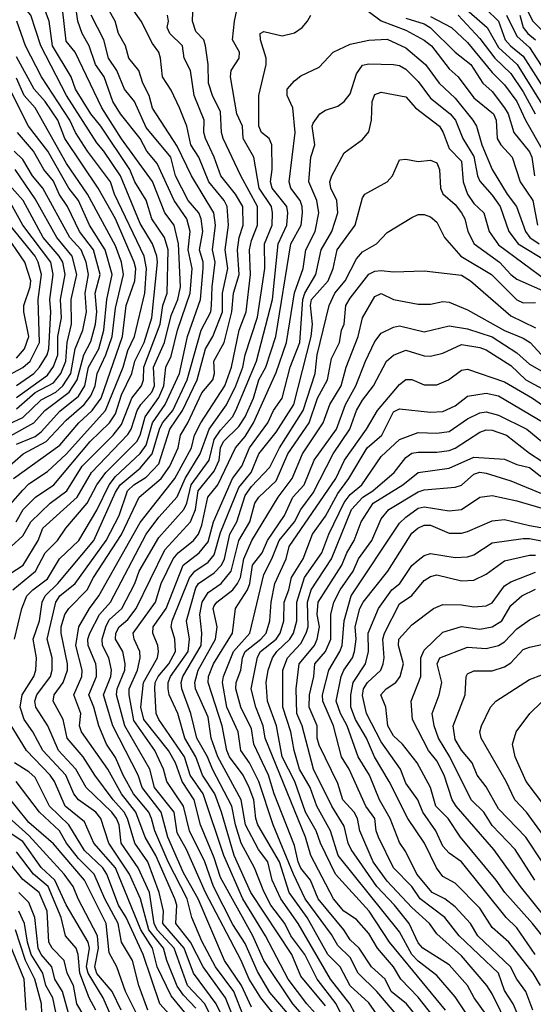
# Model space of a CAD drawing. Header units: metres. Extents: x -51132 to -49532, y -231222 to -229437.
# Tile 374 of 656: x -50719 to -50677, y -229734 to -229654. Entities that reach past the tile are written whole.
import ezdxf

# ---------------------------------------------------------------- set-up
doc = ezdxf.new("R2010")
doc.units = ezdxf.units.M
for name, color, linetype in [('CONTOUR_HALF', 8, 'Continuous'), ('CONTOUR_INDEX', 1, 'Continuous'), ('CONTOUR_INTER', 3, 'Continuous')]:
    doc.layers.add(name, color=color, linetype=linetype)

msp = doc.modelspace()

# ---------------------------------------------------------------- linework, layer by layer
at = {"layer": 'CONTOUR_HALF'}
for points, elevation in [([(-50719.12, -229694.759), (-50718.546, -229693.759), (-50717.545, -229692.759), (-50716.058, -229691.759), (-50713.118, -229688.259), (-50711.552, -229686.759), (-50711.08, -229686.009), (-50710.58, -229684.484), (-50709.743, -229682.759), (-50709.51, -229681.759), (-50708.741, -229680.259), (-50708.12, -229678.259), (-50707.679, -229673.759), (-50707.72, -229673.259), (-50708.074, -229672.259), (-50709.08, -229670.627), (-50710.673, -229666.759), (-50712.009, -229664.759), (-50712.58, -229664.101), (-50715.05, -229660.259), (-50717.114, -229656.259), (-50717.928, -229653.759), (-50718.355, -229653.259), (-50719.08, -229651.94)], 51.5), ([(-50702.884, -229735.759), (-50703.842, -229733.759), (-50705.255, -229732.259), (-50706.339, -229729.259), (-50707.697, -229727.759), (-50707.933, -229727.259), (-50708.31, -229724.759), (-50709.241, -229722.759), (-50710.624, -229720.759), (-50710.784, -229719.259), (-50710.983, -229718.759), (-50711.36, -229718.259), (-50713.442, -229716.259), (-50714.296, -229714.759), (-50715.674, -229713.259), (-50716.539, -229711.259), (-50717.525, -229709.759), (-50717.615, -229709.259), (-50717.454, -229708.759), (-50716.348, -229707.259), (-50716.203, -229706.759), (-50716.207, -229705.759), (-50716.614, -229704.259), (-50715.902, -229701.259), (-50715.58, -229700.754), (-50714.329, -229699.759), (-50711.83, -229696.259), (-50710.766, -229694.259), (-50710.091, -229692.259), (-50709.592, -229691.759), (-50708.58, -229691.146), (-50707.58, -229690.063), (-50706.678, -229687.259), (-50705.662, -229685.759), (-50704.455, -229683.259), (-50703.801, -229680.759), (-50703.185, -229679.759), (-50702.421, -229677.759), (-50702.411, -229676.259), (-50701.982, -229674.259), (-50702.208, -229672.759), (-50701.93, -229670.759), (-50702.027, -229669.259), (-50702.282, -229668.759), (-50703.529, -229667.259), (-50704.33, -229665.259), (-50704.97, -229664.259), (-50705.292, -229662.759), (-50705.896, -229661.259), (-50706.58, -229659.846), (-50707.278, -229658.759), (-50707.419, -229657.259), (-50707.577, -229656.759), (-50708.08, -229656.059), (-50709.001, -229654.259), (-50710.054, -229652.759)], 54.5), ([(-50701.573, -229734.759), (-50702.168, -229733.259), (-50703.975, -229730.759), (-50704.996, -229728.759), (-50706.186, -229727.259), (-50706.122, -229725.759), (-50706.266, -229725.259), (-50707.82, -229721.759), (-50708.668, -229720.259), (-50709.441, -229718.259), (-50710.598, -229716.759), (-50711.683, -229714.759), (-50713.838, -229711.759), (-50713.983, -229711.259), (-50713.883, -229710.259), (-50714.442, -229708.759), (-50713.81, -229707.259), (-50713.771, -229706.759), (-50714.276, -229704.759), (-50714.028, -229703.259), (-50713.179, -229701.759), (-50712.418, -229700.759), (-50709.08, -229694.808), (-50706.271, -229691.259), (-50704.935, -229688.759), (-50704.683, -229687.759), (-50704.172, -229686.759), (-50702.236, -229683.759), (-50701.692, -229682.259), (-50701.052, -229679.259), (-50700.498, -229677.759), (-50700.152, -229674.759), (-50700.232, -229672.759), (-50700.08, -229672.009), (-50699.583, -229670.759), (-50699.59, -229669.259), (-50700.941, -229666.759), (-50702.362, -229663.759), (-50702.498, -229663.259), (-50702.58, -229661.587), (-50703.232, -229660.259), (-50703.557, -229659.259), (-50703.579, -229657.759), (-50703.796, -229656.259), (-50703.933, -229655.759), (-50704.58, -229655.101), (-50704.843, -229654.259), (-50704.776, -229652.759)], 55.5), ([(-50691.58, -229652.743), (-50689.58, -229654.24), (-50687.58, -229654.989), (-50686.08, -229655.8), (-50685.506, -229656.259), (-50684.08, -229658.121), (-50683.337, -229658.759), (-50682.08, -229660.456), (-50680.488, -229661.759), (-50680.257, -229662.259), (-50680.192, -229663.759), (-50679.9, -229664.259), (-50678.973, -229665.259), (-50678.309, -229667.259), (-50677.308, -229668.759), (-50676.916, -229670.759)], 56.5), ([(-50683.08, -229652.961), (-50681.004, -229654.759), (-50680.08, -229656.387), (-50678.572, -229657.759), (-50676.58, -229660.969)], 54.5), ([(-50678.05, -229652.759), (-50677.287, -229654.259), (-50676.08, -229655.469)], 52.5), ([(-50720.098, -229699.259), (-50718.538, -229698.259), (-50717.33, -229696.259), (-50716.952, -229695.259), (-50714.17, -229692.759), (-50713.013, -229690.759), (-50710.08, -229687.705), (-50709.818, -229687.259), (-50709.329, -229685.759), (-50709.033, -229685.259), (-50708.135, -229684.259), (-50707.904, -229683.759), (-50707.993, -229682.259), (-50707.121, -229680.259), (-50706.58, -229678.056), (-50706.034, -229676.759), (-50705.814, -229675.759), (-50705.967, -229672.259), (-50706.327, -229670.759), (-50707.08, -229669.757), (-50708.08, -229667.22), (-50710.58, -229663.766), (-50712.179, -229661.259), (-50714.336, -229656.759), (-50715.08, -229655.875), (-50715.375, -229653.259)], 52.5), ([(-50719.26, -229704.259), (-50718.658, -229701.759), (-50718.238, -229700.759), (-50717.768, -229700.259), (-50716.58, -229699.383), (-50715.608, -229697.759), (-50714.041, -229696.259), (-50712.58, -229693.808), (-50711.589, -229691.759), (-50711.08, -229691.084), (-50709.08, -229689.219), (-50708.58, -229688.553), (-50708.069, -229686.759), (-50707.056, -229685.259), (-50705.905, -229682.759), (-50705.245, -229679.759), (-50704.186, -229676.759), (-50703.973, -229674.259), (-50703.982, -229673.759), (-50704.28, -229672.759), (-50704.011, -229671.259), (-50704.138, -229670.259), (-50704.329, -229669.759), (-50705.187, -229668.759), (-50706.225, -229666.759), (-50706.607, -229665.259), (-50708.58, -229662.869), (-50709.535, -229660.759), (-50710.342, -229659.759), (-50710.958, -229658.259), (-50711.628, -229657.259), (-50712.006, -229655.759), (-50713.05, -229653.759)], 53.5), ([(-50700.08, -229734.022), (-50700.884, -229732.259), (-50702.256, -229730.259), (-50704.382, -229725.259), (-50705.58, -229723.167), (-50706.834, -229720.259), (-50707.366, -229718.259), (-50708.906, -229716.259), (-50709.24, -229715.259), (-50711.29, -229711.259), (-50712.055, -229708.759), (-50711.454, -229707.259), (-50711.395, -229706.759), (-50711.61, -229705.759), (-50712.116, -229704.759), (-50712.164, -229704.259), (-50711.867, -229703.259), (-50711.58, -229702.693), (-50710.562, -229701.759), (-50709.517, -229699.759), (-50709.155, -229698.759), (-50707.58, -229696.013), (-50705.538, -229693.759), (-50705.307, -229693.259), (-50704.949, -229691.759), (-50703.496, -229689.759), (-50703.08, -229688.107), (-50702.58, -229687.332), (-50701.614, -229686.259), (-50701.346, -229685.759), (-50699.65, -229681.759), (-50698.358, -229676.759), (-50697.915, -229672.259), (-50697.194, -229670.759), (-50697.127, -229669.759), (-50697.201, -229669.259), (-50698.406, -229667.759), (-50698.526, -229667.259), (-50698.402, -229666.259), (-50698.425, -229664.259), (-50698.641, -229663.759), (-50699.248, -229663.259), (-50699.462, -229662.759), (-50699.461, -229660.259), (-50698.874, -229657.759), (-50698.874, -229657.259), (-50699.345, -229655.759), (-50699.369, -229655.259), (-50699.08, -229655.088), (-50697.58, -229655.438), (-50696.58, -229655.19), (-50695.961, -229654.759), (-50695.524, -229654.259), (-50695.276, -229653.759)], 56.5), ([(-50685.58, -229653.865), (-50683.883, -229654.759), (-50682.58, -229655.985), (-50680.58, -229658.405), (-50679.58, -229659.416), (-50678.58, -229660.755), (-50677.891, -229662.259), (-50676.459, -229664.759)], 55.5), ([(-50679.436, -229653.759), (-50678.58, -229655.472), (-50677.58, -229656.383), (-50675.392, -229659.759)], 53.5), ([(-50719.341, -229691.259), (-50715.58, -229688.57), (-50714.036, -229686.759), (-50712.968, -229685.759), (-50712.238, -229684.759), (-50710.496, -229679.759), (-50710.199, -229677.259), (-50709.499, -229675.259), (-50709.432, -229674.259), (-50709.551, -229673.759), (-50711.073, -229670.259), (-50712.465, -229667.759), (-50715.185, -229663.759), (-50715.752, -229662.259), (-50716.776, -229660.759), (-50717.661, -229659.759), (-50719.08, -229657.144)], 50.5), ([(-50696.509, -229735.259), (-50698.58, -229732.835), (-50699.58, -229731.148), (-50700.58, -229728.87), (-50701.58, -229727.337), (-50703.15, -229724.259), (-50703.833, -229722.259), (-50705.073, -229719.759), (-50705.575, -229717.759), (-50706.932, -229715.759), (-50707.195, -229714.759), (-50707.894, -229713.259), (-50709.58, -229710.831), (-50709.966, -229708.759), (-50709.966, -229708.259), (-50709.286, -229706.759), (-50709.085, -229705.759), (-50709.103, -229705.259), (-50709.558, -229704.259), (-50709.635, -229703.759), (-50707.84, -229701.259), (-50707.371, -229699.759), (-50706.403, -229697.759), (-50705.989, -229697.259), (-50704.748, -229696.259), (-50704.364, -229695.759), (-50704.08, -229695.023), (-50703.605, -229692.759), (-50702.802, -229691.759), (-50701.371, -229688.759), (-50700.58, -229687.855), (-50699.916, -229686.759), (-50698.08, -229682.683), (-50697.237, -229680.259), (-50696.58, -229676.222), (-50695.885, -229674.259), (-50695.667, -229672.759), (-50694.915, -229671.259), (-50694.627, -229669.759), (-50694.778, -229668.759), (-50695.434, -229667.259), (-50695.275, -229665.259), (-50694.946, -229664.259), (-50695.146, -229662.759), (-50695.08, -229662.519), (-50694.542, -229661.759), (-50694.08, -229661.453), (-50693.08, -229661.12), (-50692.58, -229660.741), (-50692.08, -229660.129), (-50691.58, -229658.529), (-50691.08, -229657.826), (-50690.58, -229657.699), (-50688.58, -229657.756), (-50688.08, -229657.854), (-50687.58, -229658.128), (-50686.58, -229659.126), (-50685.58, -229660.491), (-50683.983, -229661.759), (-50683.565, -229662.259), (-50682.961, -229663.759), (-50682.08, -229665.212), (-50681.787, -229666.759), (-50681.58, -229667.207), (-50680.58, -229668.331), (-50679.943, -229669.259), (-50679.228, -229671.259), (-50678.472, -229672.259), (-50676.08, -229673.72)], 57.5), ([(-50719.08, -229688.47), (-50717.58, -229687.852), (-50717.08, -229687.472), (-50715.58, -229685.802), (-50714.08, -229684.585), (-50713.563, -229683.759), (-50713.249, -229682.259), (-50712.436, -229680.759), (-50712.012, -229679.259), (-50711.777, -229676.759), (-50711.357, -229674.759), (-50711.902, -229672.759), (-50713.168, -229670.759), (-50714.074, -229668.759), (-50714.859, -229667.759), (-50716.54, -229664.759), (-50718.11, -229662.759), (-50719.615, -229659.759)], 49.5), ([(-50721.668, -229687.759), (-50718.58, -229686.331), (-50717.08, -229684.892), (-50715.909, -229684.259), (-50715.343, -229683.759), (-50714.693, -229682.759), (-50714.346, -229680.759), (-50713.722, -229679.259), (-50713.415, -229677.759), (-50713.529, -229676.259), (-50713.271, -229674.759), (-50713.45, -229673.759), (-50713.854, -229672.759), (-50714.778, -229671.759), (-50716.967, -229667.759), (-50717.79, -229666.759), (-50718.58, -229665.44), (-50719.281, -229664.759)], 48.5), ([(-50694.252, -229735.259), (-50695.58, -229733.756), (-50697.098, -229731.759), (-50698.939, -229728.259), (-50700.763, -229725.259), (-50702.299, -229721.759), (-50703.966, -229716.759), (-50705.026, -229715.259), (-50705.487, -229713.759), (-50707.558, -229710.759), (-50707.79, -229710.259), (-50707.893, -229708.259), (-50707.855, -229707.759), (-50707.632, -229707.259), (-50706.747, -229706.259), (-50706.212, -229705.259), (-50706.273, -229704.259), (-50706.556, -229703.259), (-50706.477, -229702.759), (-50705.08, -229699.281), (-50704.64, -229698.759), (-50703.58, -229698.03), (-50703.08, -229697.42), (-50702.58, -229695.61), (-50701.08, -229691.978), (-50700.105, -229690.759), (-50699.473, -229689.259), (-50698.08, -229687.516), (-50696.637, -229685.259), (-50695.246, -229679.759), (-50695.143, -229678.759), (-50695.303, -229677.259), (-50695.204, -229676.759), (-50693.874, -229675.259), (-50693.449, -229674.259), (-50693.146, -229672.759), (-50691.665, -229670.759), (-50691.08, -229668.559), (-50690.896, -229668.259), (-50689.08, -229667.258), (-50688.642, -229666.759), (-50688.08, -229665.471), (-50687.58, -229665.407), (-50686.58, -229665.615), (-50685.58, -229665.491), (-50685.08, -229665.727), (-50684.839, -229666.259), (-50684.781, -229667.759), (-50684.58, -229668.223), (-50683.58, -229669.093), (-50683.075, -229669.759), (-50682.79, -229670.259), (-50682.562, -229671.259), (-50682.051, -229672.259), (-50679.986, -229673.759), (-50679.089, -229674.759), (-50678.58, -229675.127), (-50676.024, -229676.259)], 58.5), ([(-50719.08, -229684.694), (-50716.58, -229682.904), (-50716.08, -229682.203), (-50715.733, -229681.259), (-50715.751, -229679.759), (-50715.456, -229678.259), (-50715.531, -229676.759), (-50715.146, -229674.759), (-50715.342, -229673.759), (-50715.627, -229673.259), (-50716.923, -229671.759), (-50718.537, -229668.759), (-50719.904, -229667.259)], 47.5), ([(-50720.08, -229683.071), (-50718.58, -229682.271), (-50717.99, -229681.759), (-50717.233, -229680.259), (-50717.326, -229676.759), (-50717.054, -229674.759), (-50717.32, -229673.759), (-50717.58, -229673.272), (-50719.58, -229670.814)], 46.5), ([(-50692.473, -229735.259), (-50693.225, -229733.759), (-50694.762, -229731.759), (-50695.754, -229729.759), (-50696.889, -229728.259), (-50697.369, -229727.259), (-50698.501, -229725.759), (-50699.08, -229724.668), (-50699.814, -229722.759), (-50700.904, -229720.759), (-50701.371, -229719.259), (-50701.664, -229717.759), (-50703.226, -229714.759), (-50703.621, -229713.759), (-50704.492, -229712.259), (-50704.985, -229710.259), (-50705.703, -229708.259), (-50705.756, -229707.759), (-50705.613, -229707.259), (-50704.127, -229704.759), (-50704.085, -229703.759), (-50704.243, -229702.259), (-50704.068, -229701.259), (-50703.58, -229700.472), (-50702.526, -229699.759), (-50701.719, -229698.759), (-50701.102, -229696.259), (-50700.214, -229694.759), (-50699.784, -229693.259), (-50699.48, -229692.759), (-50698.08, -229691.434), (-50697.115, -229689.259), (-50695.409, -229686.759), (-50694.731, -229684.759), (-50693.917, -229683.259), (-50693.58, -229681.532), (-50692.946, -229680.259), (-50692.779, -229679.259), (-50692.571, -229678.759), (-50692.421, -229677.259), (-50692.08, -229676.653), (-50690.58, -229674.725), (-50690.08, -229674.475), (-50689.58, -229674.438), (-50688.58, -229674.537), (-50686.08, -229674.44), (-50683.08, -229674.793), (-50682.341, -229675.259), (-50679.08, -229678.081), (-50677.08, -229679.051)], 59.5), ([(-50689.476, -229735.259), (-50690.58, -229733.684), (-50692.08, -229732.308), (-50692.885, -229730.759), (-50693.882, -229729.759), (-50695.553, -229726.759), (-50697.017, -229724.759), (-50697.798, -229722.259), (-50699.555, -229719.259), (-50699.718, -229718.759), (-50699.878, -229717.259), (-50700.267, -229716.259), (-50700.75, -229715.259), (-50701.848, -229713.759), (-50702.052, -229713.259), (-50702.43, -229711.259), (-50703.578, -229707.759), (-50703.536, -229707.259), (-50703.153, -229706.259), (-50701.594, -229703.759), (-50701.355, -229701.759), (-50700.386, -229700.259), (-50700.204, -229699.759), (-50699.985, -229698.259), (-50699.214, -229697.259), (-50698.785, -229696.259), (-50697.405, -229694.259), (-50696.711, -229692.759), (-50695.81, -229691.759), (-50694.99, -229689.759), (-50693.199, -229687.259), (-50692.46, -229685.259), (-50691.62, -229683.759), (-50690.841, -229681.759), (-50690.08, -229680.175), (-50689.58, -229679.495), (-50688.58, -229679), (-50688.08, -229678.902), (-50686.08, -229679.387), (-50684.08, -229678.915), (-50682.58, -229679.143), (-50680.58, -229679.796), (-50678.58, -229681.087), (-50677.58, -229682.003), (-50676.58, -229682.575)], 60.5), ([(-50684.26, -229737.759), (-50687.535, -229733.759), (-50688.76, -229732.759), (-50689.258, -229731.759), (-50690.341, -229730.759), (-50691.356, -229729.259), (-50692.08, -229728.576), (-50692.6, -229727.759), (-50694.671, -229725.259), (-50695.287, -229723.759), (-50696.08, -229722.767), (-50696.299, -229722.259), (-50696.58, -229720.952), (-50698.22, -229716.759), (-50698.688, -229715.259), (-50699.881, -229712.759), (-50700.08, -229711.496), (-50700.923, -229709.759), (-50701.333, -229708.259), (-50701.316, -229707.759), (-50700.939, -229706.759), (-50700.793, -229705.759), (-50700.591, -229705.259), (-50699.32, -229704.259), (-50698.885, -229703.759), (-50698.586, -229702.759), (-50698.476, -229701.259), (-50698.178, -229699.759), (-50697.27, -229697.759), (-50697.015, -229696.759), (-50693.245, -229691.259), (-50692.546, -229689.759), (-50690.772, -229687.259), (-50689.875, -229685.759), (-50688.08, -229683.647), (-50687.58, -229683.252), (-50687.08, -229683.256), (-50686.08, -229683.664), (-50685.08, -229683.665), (-50684.115, -229683.259), (-50683.08, -229682.501), (-50682.58, -229682.411), (-50679.58, -229683.42), (-50677.323, -229684.759), (-50673.053, -229687.759)], 61.5), ([(-50684.362, -229734.259), (-50688.903, -229728.759), (-50690.552, -229726.259), (-50693.28, -229723.259), (-50694.48, -229720.759), (-50694.836, -229719.759), (-50695.696, -229718.259), (-50696.553, -229715.759), (-50697.575, -229713.759), (-50698.038, -229711.259), (-50698.762, -229709.259), (-50698.888, -229707.759), (-50698.718, -229706.759), (-50698.372, -229705.759), (-50698.014, -229705.259), (-50696.951, -229704.259), (-50696.671, -229703.759), (-50696.397, -229702.759), (-50696.397, -229701.259), (-50695.781, -229699.259), (-50694.363, -229697.259), (-50693.813, -229695.759), (-50692.58, -229693.195), (-50692.08, -229692.545), (-50691.124, -229691.759), (-50689.58, -229689.47), (-50688.08, -229688.09), (-50686.58, -229687.545), (-50685.08, -229687.595), (-50684.08, -229687.44), (-50682.58, -229686.416), (-50681.58, -229685.95), (-50681.08, -229685.873), (-50680.08, -229686.135), (-50677.774, -229687.259), (-50676.58, -229688.259)], 62.5), ([(-50681.08, -229734.609), (-50682.056, -229733.259), (-50682.594, -229732.259), (-50684.08, -229730.595), (-50686.199, -229729.259), (-50686.58, -229728.81), (-50687.309, -229727.259), (-50688.504, -229725.759), (-50689.933, -229724.259), (-50692.012, -229721.259), (-50692.248, -229720.759), (-50692.58, -229719.37), (-50693.571, -229717.759), (-50695.06, -229714.759), (-50695.957, -229711.259), (-50696.408, -229710.259), (-50696.442, -229708.259), (-50696.196, -229706.259), (-50694.965, -229704.759), (-50694.739, -229704.259), (-50694.554, -229703.259), (-50694.748, -229702.259), (-50694.669, -229701.259), (-50692.747, -229698.259), (-50692.345, -229697.259), (-50691.756, -229696.259), (-50691.184, -229694.759), (-50690.223, -229693.259), (-50687.827, -229691.759), (-50686.58, -229690.781), (-50684.08, -229690.418), (-50682.08, -229689.518), (-50679.58, -229689.682), (-50678.58, -229690.133), (-50677.58, -229690.37), (-50676.08, -229691.521)], 63.5), ([(-50678.242, -229735.259), (-50678.886, -229733.759), (-50679.58, -229732.679), (-50680.082, -229731.259), (-50683.271, -229728.259), (-50684.429, -229726.759), (-50686.403, -229725.259), (-50687.078, -229724.259), (-50688.581, -229722.759), (-50689.788, -229720.259), (-50689.971, -229719.759), (-50690.089, -229718.759), (-50690.814, -229717.759), (-50692.164, -229714.759), (-50692.771, -229713.759), (-50693.428, -229711.259), (-50694.292, -229709.259), (-50694.313, -229708.759), (-50693.82, -229706.759), (-50692.905, -229705.259), (-50692.723, -229704.759), (-50692.58, -229702.759), (-50692.009, -229700.759), (-50688.08, -229694.878), (-50687.58, -229694.373), (-50686.58, -229693.658), (-50686.08, -229693.541), (-50684.08, -229693.874), (-50683.08, -229693.752), (-50681.58, -229692.759), (-50680.58, -229692.625), (-50678.58, -229693.052), (-50676.58, -229693.665)], 64.5), ([(-50676.685, -229732.259), (-50677.281, -229731.259), (-50679.249, -229728.759), (-50680.58, -229727.581), (-50681.58, -229726.014), (-50683.58, -229723.985), (-50684.58, -229723.441), (-50685.09, -229722.759), (-50686.072, -229720.759), (-50687.413, -229718.759), (-50688.918, -229715.759), (-50690.12, -229713.759), (-50690.76, -229712.259), (-50691.647, -229710.759), (-50692.02, -229709.759), (-50692.033, -229708.759), (-50691.845, -229707.759), (-50690.831, -229706.259), (-50690.593, -229705.259), (-50690.614, -229703.759), (-50689.784, -229701.759), (-50688.713, -229700.259), (-50688.066, -229699.759), (-50687.08, -229698.304), (-50686.58, -229697.849), (-50686.08, -229697.481), (-50685.58, -229697.33), (-50683.58, -229697.633), (-50682.58, -229697.578), (-50682.08, -229697.436), (-50680.58, -229696.468), (-50678.08, -229696.097), (-50677.58, -229696.12), (-50673.58, -229696.895)], 65.5), ([(-50675.58, -229729.446), (-50677.318, -229727.259), (-50679.568, -229724.759), (-50680.258, -229723.759), (-50683.151, -229720.259), (-50684.152, -229718.759), (-50685.146, -229717.759), (-50685.584, -229716.259), (-50686.659, -229714.259), (-50687.832, -229712.759), (-50688.58, -229712.076), (-50689.035, -229711.259), (-50689.186, -229709.759), (-50689.589, -229708.759), (-50689.17, -229708.259), (-50688.378, -229707.759), (-50688.022, -229707.259), (-50687.771, -229706.259), (-50688.162, -229704.759), (-50688.132, -229704.259), (-50687.08, -229703.093), (-50685.333, -229701.759), (-50684.58, -229701.458), (-50683.08, -229701.462), (-50682.08, -229701.623), (-50681.08, -229701.542), (-50680.58, -229701.324), (-50679.58, -229699.938), (-50679.08, -229699.618), (-50677.08, -229698.83)], 66.5), ([(-50677.139, -229723.759), (-50678.726, -229721.259), (-50680.58, -229719.334), (-50681.254, -229718.259), (-50682.289, -229717.259), (-50684.021, -229713.759), (-50684.925, -229712.259), (-50685.292, -229711.259), (-50685.436, -229710.259), (-50684.887, -229708.759), (-50684.66, -229707.759), (-50685.039, -229706.259), (-50684.825, -229705.759), (-50682.58, -229704.907), (-50681.08, -229705.018), (-50680.08, -229704.775), (-50679.58, -229704.462), (-50678.58, -229703.403), (-50677.58, -229702.696), (-50676.694, -229702.259)], 67.5), ([(-50675.58, -229721.322), (-50677.797, -229718.259), (-50678.753, -229717.259), (-50679.46, -229715.759), (-50681.49, -229712.259), (-50681.574, -229711.759), (-50681.441, -229711.259), (-50680.729, -229709.759), (-50680.289, -229709.259), (-50677.58, -229707.523), (-50676.58, -229707.141)], 68.5), ([(-50705.21, -229734.759), (-50706.58, -229733.101), (-50707.69, -229730.759), (-50708.086, -229729.259), (-50709.016, -229727.759), (-50711.075, -229722.759), (-50712.832, -229720.759), (-50713.58, -229719.018), (-50715.14, -229717.759), (-50716.016, -229715.759), (-50716.375, -229715.259), (-50718.264, -229713.259), (-50719.822, -229710.759)], 53.5), ([(-50708.463, -229734.259), (-50709.196, -229732.259), (-50709.7, -229730.259), (-50710.59, -229728.759), (-50710.859, -229727.259), (-50711.936, -229725.259), (-50712.809, -229723.259), (-50714.08, -229721.991), (-50715.028, -229720.759), (-50715.601, -229719.759), (-50717.238, -229718.259), (-50719.116, -229715.759)], 52.5), ([(-50710.623, -229734.259), (-50711.336, -229732.759), (-50712.58, -229731.292), (-50712.743, -229730.759), (-50712.459, -229729.259), (-50712.537, -229728.259), (-50714.101, -229725.259), (-50714.489, -229724.259), (-50715.215, -229723.259), (-50718.08, -229720.133), (-50721.334, -229717.259)], 51.5), ([(-50712.671, -229734.259), (-50713.194, -229733.259), (-50713.953, -229731.259), (-50714.085, -229729.759), (-50714.247, -229729.259), (-50715.127, -229728.259), (-50715.467, -229726.759), (-50716.515, -229724.259), (-50717.719, -229723.259), (-50719.08, -229721.443)], 50.5), ([(-50714.392, -229736.259), (-50715.371, -229732.759), (-50715.987, -229731.759), (-50716.221, -229730.759), (-50717.08, -229729.76), (-50717.342, -229729.259), (-50717.608, -229726.759), (-50718.08, -229725.567), (-50718.89, -229724.759)], 49.5), ([(-50717.01, -229735.259), (-50717.06, -229733.759), (-50717.612, -229731.759), (-50718.36, -229730.259), (-50719.176, -229727.759)], 48.5)]:
    msp.add_lwpolyline(points, dxfattribs=dict(at, elevation=elevation))
at = {"layer": 'CONTOUR_INDEX'}
for points, elevation in [([(-50701.95, -229735.759), (-50702.937, -229733.759), (-50704.768, -229731.259), (-50705.529, -229729.259), (-50707.24, -229727.259), (-50707.189, -229726.259), (-50707.539, -229724.759), (-50708.46, -229722.259), (-50709.498, -229720.759), (-50710.096, -229718.759), (-50710.369, -229718.259), (-50711.263, -229717.259), (-50712.744, -229715.259), (-50713.679, -229713.759), (-50714.979, -229712.259), (-50715.318, -229710.759), (-50716.109, -229709.259), (-50716.043, -229708.759), (-50715.312, -229707.759), (-50714.971, -229706.759), (-50714.968, -229706.259), (-50715.482, -229703.759), (-50715.48, -229703.259), (-50715.175, -229702.259), (-50714.863, -229701.759), (-50713.359, -229700.259), (-50712.842, -229699.259), (-50710.58, -229695.781), (-50709.155, -229692.759), (-50707.375, -229691.259), (-50706.668, -229690.259), (-50706.012, -229688.759), (-50705.814, -229687.759), (-50705.212, -229686.759), (-50704.08, -229684.33), (-50703.199, -229683.259), (-50703.07, -229682.759), (-50703.106, -229681.759), (-50702.276, -229680.259), (-50701.666, -229677.759), (-50701.517, -229676.259), (-50701.073, -229674.759), (-50701.201, -229672.759), (-50701.061, -229671.759), (-50700.754, -229670.759), (-50700.779, -229669.259), (-50701.366, -229668.259), (-50702.558, -229666.759), (-50703.088, -229665.259), (-50703.798, -229663.759), (-50703.929, -229663.259), (-50703.907, -229662.259), (-50704.718, -229660.259), (-50705.013, -229658.259), (-50705.507, -229657.259), (-50705.66, -229656.259), (-50706.685, -229655.259), (-50706.887, -229654.759), (-50706.786, -229654.259), (-50706.874, -229653.759)], 55), ([(-50683.333, -229653.759), (-50681.58, -229655.668), (-50680.368, -229657.259), (-50679.08, -229658.482), (-50678.08, -229659.976), (-50677.096, -229661.759)], 55), ([(-50720.273, -229690.759), (-50718.557, -229689.259), (-50716.676, -229688.259), (-50715.08, -229686.53), (-50713.61, -229685.259), (-50713.08, -229684.554), (-50712.712, -229683.759), (-50712.563, -229682.759), (-50711.847, -229681.259), (-50711.34, -229679.759), (-50711.08, -229677.465), (-50710.425, -229674.759), (-50710.58, -229673.759), (-50711.08, -229672.439), (-50713.335, -229668.259), (-50715.034, -229665.759), (-50717.578, -229661.259), (-50718.461, -229660.259), (-50719.08, -229658.865)], 50), ([(-50691.301, -229735.259), (-50692.099, -229733.759), (-50693.67, -229731.759), (-50696.278, -229727.259), (-50697.704, -229725.259), (-50698.384, -229723.759), (-50698.738, -229722.259), (-50699.488, -229721.259), (-50700.555, -229719.259), (-50700.912, -229717.259), (-50702.784, -229713.759), (-50703.324, -229712.259), (-50703.58, -229710.559), (-50704.61, -229708.259), (-50704.641, -229707.759), (-50704.393, -229706.759), (-50702.976, -229704.259), (-50702.855, -229703.259), (-50703.17, -229701.759), (-50703.08, -229701.56), (-50702.862, -229701.259), (-50701.58, -229700.264), (-50701.189, -229699.759), (-50700.961, -229699.259), (-50700.696, -229697.759), (-50700.046, -229696.259), (-50697.902, -229692.759), (-50696.77, -229691.259), (-50695.927, -229689.259), (-50694.26, -229686.759), (-50693.714, -229685.259), (-50692.802, -229683.759), (-50692.404, -229682.259), (-50691.444, -229679.759), (-50691.078, -229678.259), (-50690.08, -229676.534), (-50689.58, -229676.285), (-50688.577, -229676.759), (-50686.58, -229677.154), (-50685.58, -229677.144), (-50684.58, -229676.927), (-50684.08, -229676.978), (-50682.58, -229677.617), (-50679.58, -229679.288), (-50678.08, -229679.905), (-50677.51, -229680.259), (-50676.608, -229681.259)], 60), ([(-50677.297, -229734.259), (-50677.864, -229732.759), (-50678.585, -229731.759), (-50679.092, -229730.759), (-50681.741, -229728.259), (-50682.343, -229727.259), (-50683.58, -229725.896), (-50684.415, -229725.259), (-50685.431, -229724.759), (-50686.676, -229723.259), (-50687.58, -229721.445), (-50688.08, -229720.7), (-50688.843, -229718.759), (-50689.701, -229717.259), (-50690.518, -229715.259), (-50691.434, -229713.759), (-50692.315, -229711.259), (-50692.856, -229710.259), (-50693.204, -229709.259), (-50692.798, -229707.259), (-50692.592, -229706.759), (-50691.888, -229705.759), (-50691.717, -229705.259), (-50691.59, -229704.259), (-50691.676, -229703.259), (-50691.286, -229701.759), (-50691.033, -229701.259), (-50689.032, -229698.759), (-50687.08, -229695.686), (-50686.616, -229695.259), (-50686.08, -229695.022), (-50685.58, -229695.022), (-50684.08, -229695.679), (-50683.08, -229695.663), (-50682.58, -229695.552), (-50680.58, -229694.665), (-50679.58, -229694.566), (-50677.58, -229695.066), (-50673.58, -229695.751)], 65), ([(-50713.618, -229734.759), (-50714.192, -229733.759), (-50714.463, -229732.259), (-50714.989, -229731.259), (-50715.229, -229730.259), (-50716.201, -229729.259), (-50716.456, -229728.759), (-50716.613, -229726.259), (-50717.257, -229724.759), (-50718.58, -229723.704), (-50719.58, -229722.444)], 50)]:
    msp.add_lwpolyline(points, dxfattribs=dict(at, elevation=elevation))
at = {"layer": 'CONTOUR_INTER'}
for points, elevation in [([(-50719.38, -229700.259), (-50717.54, -229698.759), (-50716.768, -229697.259), (-50715.774, -229696.259), (-50715.086, -229695.259), (-50713.359, -229693.259), (-50712.58, -229691.759), (-50711.855, -229690.759), (-50709.35, -229688.259), (-50709.069, -229687.759), (-50708.677, -229686.259), (-50707.58, -229684.699), (-50707.15, -229683.759), (-50707.003, -229682.259), (-50706.58, -229681.367), (-50706.067, -229679.259), (-50705.029, -229676.259), (-50704.874, -229674.259), (-50705.192, -229672.759), (-50705.035, -229671.259), (-50705.289, -229670.259), (-50706.315, -229668.759), (-50707.703, -229665.759), (-50708.541, -229664.759), (-50709.085, -229663.759), (-50710.659, -229661.759), (-50711.296, -229660.759), (-50712.003, -229658.759), (-50712.684, -229657.759), (-50713.199, -229656.259), (-50713.784, -229655.259), (-50714.125, -229654.259), (-50714.326, -229652.759)], 53), ([(-50700.723, -229734.759), (-50701.491, -229732.759), (-50702.976, -229730.759), (-50704.08, -229728.689), (-50704.902, -229726.759), (-50705.284, -229725.259), (-50706.812, -229722.259), (-50707.887, -229719.759), (-50708.157, -229718.759), (-50708.388, -229718.259), (-50709.617, -229716.759), (-50710.463, -229715.259), (-50711.08, -229713.812), (-50711.812, -229712.759), (-50712.429, -229711.259), (-50712.817, -229709.759), (-50713.228, -229708.759), (-50712.613, -229707.259), (-50712.599, -229706.759), (-50712.671, -229706.259), (-50713.294, -229704.759), (-50713.309, -229704.259), (-50713.149, -229703.759), (-50712.379, -229702.259), (-50711.485, -229701.259), (-50708.586, -229695.759), (-50707.58, -229694.37), (-50706.08, -229692.749), (-50705.432, -229691.259), (-50704.212, -229689.259), (-50703.48, -229687.259), (-50702.08, -229685.296), (-50701.323, -229683.759), (-50700.766, -229682.259), (-50700.574, -229681.259), (-50699.58, -229678.206), (-50698.982, -229674.259), (-50699.002, -229672.259), (-50698.391, -229670.759), (-50698.361, -229669.759), (-50698.437, -229669.259), (-50699.44, -229667.759), (-50699.867, -229665.259), (-50700.742, -229663.759), (-50700.791, -229662.759), (-50701.258, -229661.759), (-50701.767, -229658.759), (-50701.718, -229658.259), (-50701.067, -229657.259), (-50701.025, -229656.759), (-50701.608, -229655.759), (-50701.448, -229654.259), (-50701.08, -229652.605)], 56), ([(-50719.514, -229696.759), (-50718.58, -229695.891), (-50717.928, -229694.759), (-50716.359, -229693.259), (-50715.025, -229692.259), (-50713.78, -229690.259), (-50711.252, -229687.759), (-50710.58, -229686.894), (-50709.744, -229684.759), (-50708.977, -229683.759), (-50708.801, -229683.259), (-50708.769, -229682.259), (-50707.453, -229678.759), (-50707.247, -229677.259), (-50706.898, -229676.259), (-50706.823, -229672.759), (-50707.106, -229671.759), (-50708.125, -229670.259), (-50708.58, -229668.735), (-50709.496, -229667.259), (-50709.908, -229666.259), (-50712.261, -229662.759), (-50713.06, -229661.759), (-50714.306, -229659.759), (-50714.666, -229658.759), (-50716.165, -229656.259), (-50716.453, -229654.259), (-50716.811, -229653.259)], 52), ([(-50704.58, -229734.097), (-50705.58, -229733.057), (-50706.08, -229732.312), (-50706.918, -229730.259), (-50707.188, -229729.259), (-50708.363, -229727.759), (-50709.06, -229725.259), (-50709.931, -229723.259), (-50711.626, -229720.759), (-50712.25, -229718.759), (-50712.673, -229718.259), (-50714.062, -229717.259), (-50714.445, -229716.759), (-50715.094, -229715.259), (-50716.965, -229713.259), (-50717.765, -229711.759), (-50718.461, -229710.759), (-50718.778, -229709.759), (-50718.633, -229708.759), (-50717.672, -229707.259), (-50717.51, -229706.759), (-50717.468, -229705.759), (-50717.738, -229704.259), (-50717.227, -229702.759), (-50717.017, -229701.259), (-50716.764, -229700.759), (-50715.735, -229699.759), (-50712.837, -229696.259), (-50711.08, -229692.368), (-50710.695, -229691.759), (-50709.08, -229690.408), (-50708.113, -229689.259), (-50707.516, -229687.259), (-50707.267, -229686.759), (-50706.439, -229685.759), (-50705.26, -229683.259), (-50704.135, -229679.259), (-50703.371, -229677.759), (-50703.294, -229677.259), (-50703.257, -229675.759), (-50703.01, -229673.759), (-50703.217, -229672.759), (-50702.969, -229670.759), (-50703.121, -229669.759), (-50704.922, -229666.759), (-50706.08, -229664.355), (-50708.08, -229661.28), (-50708.349, -229660.259), (-50708.861, -229659.259), (-50709.178, -229658.259), (-50710.001, -229657.259), (-50710.252, -229656.259), (-50710.829, -229655.259), (-50711.089, -229654.259), (-50711.657, -229653.259)], 54), ([(-50687.58, -229654.015), (-50686.08, -229654.474), (-50685.594, -229654.759), (-50683.58, -229656.767), (-50682.319, -229657.759), (-50681.345, -229659.259), (-50680.58, -229659.942), (-50679.578, -229661.259), (-50679.302, -229661.759), (-50678.824, -229663.259), (-50677.58, -229664.824), (-50677.367, -229665.259), (-50677.159, -229666.759)], 56), ([(-50681.08, -229653.272), (-50680.083, -229654.259), (-50679.526, -229655.759), (-50679.116, -229656.259), (-50678.08, -229657.091), (-50676.08, -229660.215)], 54), ([(-50678.349, -229653.759), (-50678.069, -229654.759), (-50677.696, -229655.259), (-50677.068, -229655.759)], 53), ([(-50719.58, -229693.319), (-50718.58, -229692.198), (-50718.08, -229691.679), (-50716.58, -229690.695), (-50715.08, -229689.287), (-50711.895, -229685.759), (-50710.456, -229682.259), (-50710.08, -229680.904), (-50709.54, -229679.759), (-50708.693, -229676.259), (-50708.557, -229674.259), (-50708.742, -229673.259), (-50711.143, -229668.259), (-50711.472, -229667.259), (-50713.352, -229664.759), (-50714.323, -229663.259), (-50714.765, -229662.259), (-50717.06, -229658.759), (-50718.361, -229656.259), (-50719.065, -229654.259)], 51), ([(-50696.523, -229736.759), (-50699.323, -229733.259), (-50700.266, -229731.759), (-50700.892, -229730.259), (-50703.793, -229724.759), (-50705.335, -229721.259), (-50706.08, -229719.924), (-50706.317, -229718.259), (-50707.917, -229716.259), (-50708.308, -229714.759), (-50710.319, -229711.259), (-50710.989, -229708.759), (-50710.938, -229708.259), (-50710.32, -229706.759), (-50710.291, -229706.259), (-50710.475, -229705.259), (-50711.073, -229704.259), (-50711.046, -229703.759), (-50710.765, -229703.259), (-50710.08, -229702.671), (-50709.391, -229701.759), (-50707.08, -229697.025), (-50705.004, -229694.759), (-50704.603, -229693.759), (-50704.388, -229692.259), (-50703.08, -229690.655), (-50702.685, -229689.759), (-50702.585, -229688.759), (-50702.334, -229688.259), (-50701.08, -229687.043), (-50700.582, -229686.259), (-50699.894, -229684.759), (-50699.472, -229683.259), (-50698.909, -229682.259), (-50698.098, -229679.759), (-50696.873, -229672.259), (-50696.042, -229670.759), (-50695.948, -229669.759), (-50695.956, -229669.259), (-50696.134, -229668.759), (-50696.873, -229667.759), (-50697.012, -229667.259), (-50696.525, -229663.259), (-50696.722, -229661.259), (-50697.17, -229660.259), (-50697.189, -229659.759), (-50696.58, -229659.087), (-50696.08, -229658.678), (-50694.58, -229657.973), (-50693.46, -229656.759), (-50692.08, -229656.129), (-50690.58, -229655.79), (-50689.08, -229655.719), (-50687.58, -229656.419), (-50685.988, -229657.759), (-50684.884, -229659.259), (-50683.58, -229660.488), (-50682.161, -229662.259), (-50681.846, -229662.759), (-50681.418, -229664.259), (-50680.601, -229666.259), (-50679.378, -229668.259), (-50678.618, -229669.259), (-50677.878, -229671.259), (-50677.535, -229671.759), (-50676.781, -229672.259)], 57), ([(-50694.974, -229735.759), (-50696.716, -229733.759), (-50699.08, -229730.235), (-50699.967, -229728.259), (-50702.58, -229723.531), (-50703.08, -229721.952), (-50704.194, -229719.259), (-50704.708, -229717.259), (-50705.688, -229715.759), (-50706.208, -229714.259), (-50706.777, -229713.259), (-50708.772, -229710.759), (-50709.033, -229709.759), (-50708.798, -229707.759), (-50707.684, -229705.759), (-50707.597, -229705.259), (-50707.643, -229704.759), (-50708.041, -229703.759), (-50708.024, -229703.259), (-50706.975, -229701.759), (-50705.586, -229698.259), (-50704.297, -229697.259), (-50703.58, -229696.365), (-50703.146, -229694.759), (-50701.617, -229691.259), (-50700.848, -229690.259), (-50700.231, -229688.759), (-50698.756, -229686.759), (-50698.284, -229685.759), (-50697.595, -229684.759), (-50696.929, -229682.259), (-50696.144, -229680.259), (-50695.923, -229676.759), (-50695.761, -229676.259), (-50694.862, -229674.759), (-50694.417, -229672.759), (-50693.571, -229671.259), (-50693.071, -229669.759), (-50693.173, -229668.759), (-50693.656, -229667.759), (-50693.714, -229667.259), (-50693.573, -229666.759), (-50692.58, -229664.894), (-50691.08, -229663.816), (-50690.58, -229663.216), (-50690.346, -229662.259), (-50690.291, -229660.759), (-50690.08, -229660.176), (-50689.58, -229659.998), (-50687.58, -229660.389), (-50686.782, -229661.259), (-50684.862, -229662.759), (-50684.551, -229663.259), (-50684.08, -229664.568), (-50683.08, -229665.577), (-50682.931, -229667.259), (-50682.58, -229668.25), (-50682.08, -229669.002), (-50681.27, -229669.759), (-50680.823, -229671.259), (-50680.08, -229672.355), (-50676.146, -229675.259)], 58), ([(-50719.58, -229687.808), (-50717.671, -229686.759), (-50716.788, -229685.759), (-50714.827, -229684.259), (-50714.172, -229683.259), (-50713.65, -229681.259), (-50713.08, -229680.163), (-50712.684, -229678.759), (-50712.578, -229677.759), (-50712.727, -229676.259), (-50712.315, -229674.759), (-50712.861, -229672.759), (-50713.996, -229671.259), (-50714.952, -229669.259), (-50715.637, -229668.259), (-50716.08, -229667.2), (-50716.871, -229666.259), (-50717.713, -229664.759), (-50718.993, -229663.259)], 49), ([(-50719.08, -229685.616), (-50717.58, -229684.296), (-50716.08, -229683.505), (-50715.495, -229682.759), (-50715.093, -229681.759), (-50714.982, -229680.259), (-50714.633, -229678.759), (-50714.66, -229676.759), (-50714.212, -229674.759), (-50714.576, -229673.259), (-50715.825, -229671.759), (-50717.58, -229668.618), (-50719.188, -229666.259)], 48), ([(-50719.08, -229683.741), (-50717.693, -229682.759), (-50717.229, -229682.259), (-50716.606, -229681.259), (-50716.479, -229680.759), (-50716.298, -229677.759), (-50716.401, -229676.759), (-50716.11, -229674.759), (-50716.312, -229673.759), (-50718.582, -229670.759), (-50719.58, -229668.939)], 47), ([(-50694.08, -229733.915), (-50696.08, -229731.504), (-50696.805, -229729.759), (-50700.127, -229724.759), (-50701.465, -229721.759), (-50702.486, -229718.259), (-50703.043, -229716.759), (-50704.027, -229715.259), (-50704.572, -229713.759), (-50705.463, -229712.259), (-50706.041, -229710.259), (-50706.723, -229708.759), (-50706.823, -229708.259), (-50706.813, -229707.759), (-50706.619, -229707.259), (-50705.192, -229705.259), (-50705.085, -229704.259), (-50705.317, -229702.759), (-50704.58, -229700.101), (-50704.356, -229699.759), (-50703.08, -229698.89), (-50702.5, -229698.259), (-50702.241, -229697.759), (-50701.816, -229695.759), (-50701.264, -229694.759), (-50700.58, -229692.63), (-50700.08, -229691.91), (-50698.58, -229690.323), (-50697.796, -229688.759), (-50695.89, -229685.759), (-50694.903, -229682.759), (-50694.762, -229681.259), (-50693.769, -229677.259), (-50693.309, -229676.259), (-50692.496, -229675.259), (-50691.58, -229673.484), (-50691.08, -229672.928), (-50689.959, -229672.259), (-50689.08, -229671.339), (-50687.08, -229670.131), (-50686.58, -229669.891), (-50686.08, -229669.89), (-50685.58, -229670.083), (-50685.08, -229670.511), (-50684.435, -229671.759), (-50683.135, -229673.259), (-50680.654, -229674.759), (-50678.58, -229676.807), (-50678.08, -229677.04), (-50677.08, -229677.004)], 59), ([(-50719.08, -229681.516), (-50718.444, -229680.759), (-50718.076, -229679.759), (-50718.504, -229677.759), (-50718.488, -229677.259), (-50717.97, -229675.759), (-50717.919, -229675.259), (-50718.414, -229673.759), (-50720.115, -229671.259)], 46), ([(-50688.219, -229734.759), (-50689.913, -229732.759), (-50691.436, -229731.259), (-50692.08, -229730.011), (-50693.08, -229729.042), (-50693.58, -229728.144), (-50695.724, -229725.259), (-50696.678, -229723.259), (-50698.323, -229719.259), (-50699.484, -229715.759), (-50700.233, -229714.259), (-50700.939, -229713.259), (-50701.145, -229711.759), (-50702.073, -229709.759), (-50702.419, -229707.759), (-50702.341, -229707.259), (-50701.534, -229705.259), (-50700.202, -229703.759), (-50699.08, -229699.017), (-50698.417, -229697.759), (-50697.821, -229696.259), (-50696.581, -229694.759), (-50696.067, -229693.759), (-50695.08, -229692.421), (-50693.457, -229689.259), (-50692.109, -229687.259), (-50691.557, -229685.759), (-50691.08, -229684.908), (-50690.199, -229683.759), (-50689.135, -229681.759), (-50688.58, -229681.271), (-50687.58, -229680.86), (-50686.08, -229681.341), (-50685.58, -229681.348), (-50684.58, -229681.113), (-50683.08, -229680.408), (-50681.58, -229680.65), (-50681.08, -229680.856), (-50679.08, -229682.121), (-50677.871, -229683.259), (-50675.58, -229684.504)], 61), ([(-50685.355, -229734.759), (-50686.58, -229733.221), (-50687.977, -229731.759), (-50688.57, -229730.759), (-50689.858, -229729.259), (-50690.58, -229728.067), (-50691.58, -229726.93), (-50692.599, -229726.259), (-50693.438, -229725.259), (-50695.257, -229721.759), (-50695.696, -229720.259), (-50698.964, -229712.259), (-50699.11, -229711.259), (-50699.706, -229709.759), (-50700.094, -229708.259), (-50699.58, -229705.713), (-50699.325, -229705.259), (-50698.071, -229704.259), (-50697.734, -229703.759), (-50697.451, -229702.759), (-50697.435, -229701.259), (-50697.036, -229700.259), (-50696.817, -229699.259), (-50695.887, -229697.759), (-50695.127, -229695.759), (-50694.08, -229694.309), (-50693.08, -229692.475), (-50692.189, -229691.259), (-50690.707, -229688.759), (-50689.517, -229687.759), (-50688.58, -229685.855), (-50688.08, -229685.63), (-50685.58, -229685.883), (-50684.58, -229685.833), (-50683.58, -229685.381), (-50682.58, -229684.595), (-50681.08, -229684.337), (-50680.08, -229684.555), (-50676.389, -229686.759)], 62), ([(-50682.08, -229735.448), (-50683.58, -229733.178), (-50685.08, -229731.459), (-50686.58, -229730.311), (-50687.08, -229729.771), (-50688.08, -229727.934), (-50693.056, -229721.759), (-50693.683, -229719.759), (-50694.768, -229717.759), (-50695.322, -229716.259), (-50696.18, -229714.759), (-50696.626, -229713.259), (-50696.886, -229711.759), (-50697.538, -229709.759), (-50697.533, -229706.759), (-50697.166, -229705.759), (-50696.08, -229704.606), (-50695.64, -229703.759), (-50695.493, -229703.259), (-50695.532, -229701.259), (-50695.241, -229700.259), (-50693.605, -229697.759), (-50691.983, -229693.759), (-50691.053, -229692.759), (-50690.247, -229692.259), (-50688.523, -229690.759), (-50687.58, -229689.562), (-50687.08, -229689.215), (-50686.58, -229689.117), (-50685.08, -229689.118), (-50684.08, -229688.976), (-50683.58, -229688.801), (-50681.58, -229687.493), (-50681.08, -229687.313), (-50680.58, -229687.341), (-50679.439, -229687.759), (-50677.58, -229689.195), (-50675.58, -229690.495)], 63), ([(-50679.208, -229735.759), (-50680.58, -229732.938), (-50681.028, -229732.259), (-50683.08, -229729.861), (-50685.08, -229728.079), (-50685.662, -229727.259), (-50687.08, -229725.961), (-50689.08, -229723.829), (-50690.216, -229722.259), (-50691.294, -229719.759), (-50691.496, -229718.759), (-50691.75, -229718.259), (-50692.663, -229717.259), (-50693.08, -229715.916), (-50694.58, -229712.825), (-50694.746, -229712.259), (-50694.748, -229711.259), (-50695.389, -229709.759), (-50695.372, -229708.759), (-50695.03, -229707.259), (-50694.941, -229706.259), (-50694.08, -229705.25), (-50693.639, -229704.259), (-50693.658, -229702.259), (-50693.396, -229701.259), (-50692.891, -229700.259), (-50691.85, -229698.759), (-50691.418, -229697.759), (-50690.326, -229696.259), (-50689.58, -229694.515), (-50688.955, -229693.759), (-50686.58, -229692.328), (-50686.08, -229692.173), (-50683.58, -229691.964), (-50683.08, -229691.791), (-50682.08, -229690.916), (-50681.58, -229690.735), (-50681.08, -229690.829), (-50679.08, -229691.452), (-50674.58, -229693.294)], 64), ([(-50677.099, -229729.759), (-50678.58, -229727.613), (-50679.445, -229726.759), (-50683.08, -229722.27), (-50684.08, -229721.559), (-50684.58, -229720.989), (-50685.158, -229719.759), (-50686.195, -229718.259), (-50686.606, -229717.259), (-50687.58, -229715.893), (-50688.018, -229714.759), (-50689.58, -229712.555), (-50690.754, -229710.259), (-50691.08, -229708.814), (-50690.994, -229708.259), (-50690.681, -229707.759), (-50689.604, -229706.759), (-50689.412, -229706.259), (-50689.334, -229705.759), (-50689.428, -229704.259), (-50689.315, -229703.759), (-50688.08, -229701.395), (-50687.08, -229700.716), (-50686.08, -229699.499), (-50685.58, -229699.171), (-50685.08, -229699.04), (-50683.08, -229699.544), (-50682.08, -229699.483), (-50681.08, -229698.999), (-50679.58, -229697.92), (-50677.58, -229697.467), (-50677.08, -229697.448)], 66), ([(-50675.078, -229728.259), (-50678.3, -229724.259), (-50680.449, -229721.259), (-50683.506, -229717.759), (-50683.836, -229717.259), (-50684.463, -229715.259), (-50685.08, -229714.086), (-50685.73, -229713.259), (-50687.047, -229710.759), (-50687.155, -229709.259), (-50686.358, -229707.259), (-50686.363, -229705.759), (-50686.08, -229705.136), (-50684.58, -229703.682), (-50683.08, -229703.218), (-50681.58, -229703.449), (-50680.58, -229703.253), (-50679.808, -229702.759), (-50679.08, -229701.534), (-50678.199, -229700.759), (-50677.08, -229700.208)], 67), ([(-50673.89, -229726.259), (-50677.874, -229720.259), (-50680.08, -229717.981), (-50681.08, -229716.195), (-50681.795, -229715.259), (-50682.206, -229714.259), (-50683.08, -229713.219), (-50683.58, -229712.371), (-50683.757, -229711.259), (-50682.785, -229708.759), (-50682.699, -229707.259), (-50682.58, -229707.053), (-50682.08, -229706.818), (-50680.58, -229706.824), (-50679.58, -229706.484), (-50679.08, -229706.159), (-50678.08, -229705.092), (-50677.58, -229704.896), (-50675.08, -229704.364)], 68), ([(-50676.315, -229717.759), (-50677.84, -229715.759), (-50678.738, -229713.759), (-50678.936, -229712.759), (-50678.646, -229711.759), (-50677.527, -229710.259), (-50676.58, -229709.318)], 69), ([(-50706.108, -229735.259), (-50707.481, -229733.759), (-50708.838, -229729.759), (-50710.197, -229726.759), (-50710.822, -229725.759), (-50711.771, -229723.259), (-50712.095, -229722.759), (-50713.58, -229721.336), (-50714.85, -229719.259), (-50716.416, -229717.759), (-50717.58, -229715.448), (-50718.08, -229714.982), (-50719.259, -229714.259)], 53), ([(-50709.273, -229734.759), (-50710.261, -229732.759), (-50710.953, -229730.759), (-50711.58, -229729.639), (-50711.823, -229727.259), (-50713.584, -229723.759), (-50716.08, -229720.811), (-50718.08, -229719.093), (-50720.08, -229716.6)], 52), ([(-50711.421, -229734.759), (-50712.08, -229733.263), (-50713.288, -229731.259), (-50713.415, -229730.759), (-50713.175, -229729.259), (-50713.275, -229728.759), (-50715.08, -229725.741), (-50715.988, -229723.759), (-50717.08, -229722.714), (-50718.58, -229720.625), (-50720.08, -229719.632)], 51), ([(-50715.427, -229736.759), (-50716.148, -229733.259), (-50716.703, -229732.259), (-50716.957, -229731.259), (-50717.887, -229729.759), (-50718.195, -229728.759), (-50718.432, -229727.259), (-50718.901, -229726.259)], 49), ([(-50718.303, -229734.259), (-50718.454, -229731.759), (-50719.58, -229729.058)], 48)]:
    msp.add_lwpolyline(points, dxfattribs=dict(at, elevation=elevation))

doc.saveas('drawing.dxf')
